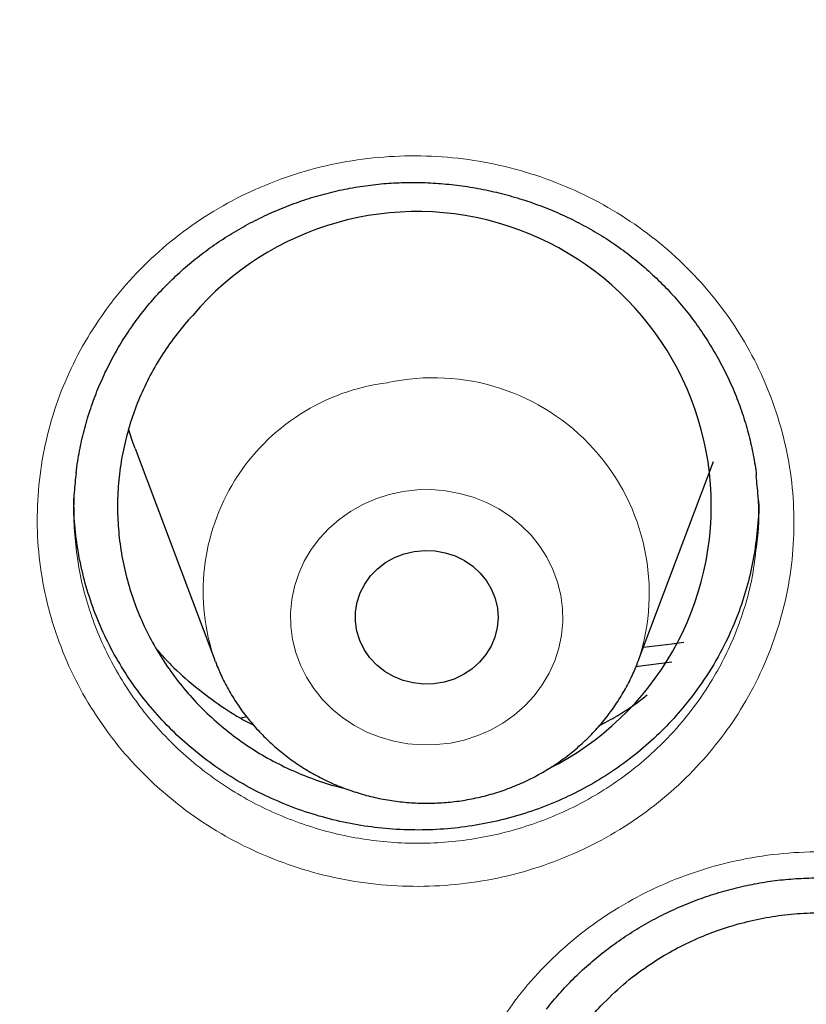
# Model space of a CAD drawing. Header units: millimetres. Extents: x 8 to 791, y 12 to 1717.
# Tile 293 of 341: x 385.11 to 389.52, y 1583.8 to 1589.33. Entities that reach past the tile are written whole.
import ezdxf

# ---------------------------------------------------------------- set-up
doc = ezdxf.new("R2010")
doc.units = ezdxf.units.MM

msp = doc.modelspace()

# ---------------------------------------------------------------- linework, layer by layer
at = {"color": 7, "linetype": 'Continuous', "lineweight": 30}
for p, q in [((385.7545, 1586.9203), (386.2016, 1585.7321)), ((388.5777, 1585.7321), (388.9975, 1586.848)), ((386.2041, 1585.7254), (386.2016, 1585.7321)), ((388.7645, 1585.7217), (388.5604, 1585.6957)), ((386.3492, 1585.4088), (386.3811, 1585.4159))]:
    msp.add_line(p, q, dxfattribs=at)
at = {"color": 7, "linetype": 'Continuous', "lineweight": 30, "flags": 128}
for points in [[(385.7545, 1586.9203), (385.7387, 1586.9644), (385.7179, 1587.0298)], [(387.3202, 1586.3432), (387.3783, 1586.3487), (387.4366, 1586.3463), (387.494, 1586.3359), (387.5491, 1586.3178), (387.6008, 1586.2923), (387.648, 1586.2601), (387.6897, 1586.2218), (387.725, 1586.1781), (387.7532, 1586.1301), (387.7736, 1586.0788), (387.7858, 1586.0252), (387.7896, 1585.9706), (387.7849, 1585.9159), (387.7717, 1585.8626), (387.7504, 1585.8116), (387.7214, 1585.764), (387.6854, 1585.7209), (387.643, 1585.6832), (387.5952, 1585.6517), (387.5431, 1585.627), (387.4877, 1585.6098), (387.4302, 1585.6003), (387.3718, 1585.5987), (387.3138, 1585.6051), (387.2574, 1585.6194), (387.2039, 1585.6413), (387.1543, 1585.6702), (387.1097, 1585.7056), (387.0711, 1585.7467), (387.0392, 1585.7926), (387.0149, 1585.8424), (386.9985, 1585.895), (386.9905, 1585.9492), (386.991, 1586.004), (386.9999, 1586.0582), (387.0172, 1586.1105), (387.0424, 1586.1599), (387.075, 1586.2054), (387.1144, 1586.2459), (387.1595, 1586.2806), (387.2096, 1586.3087), (387.2636, 1586.3298), (387.3202, 1586.3432)], [(388.6053, 1585.8054), (388.7632, 1585.8254), (388.8311, 1585.8337)]]:
    msp.add_lwpolyline(points, dxfattribs=at)
at = {"color": 8, "linetype": 'Continuous', "lineweight": 0, "flags": 128}
msp.add_lwpolyline([(387.257, 1586.6792), (387.3364, 1586.6883), (387.4163, 1586.6896), (387.4959, 1586.6831), (387.5744, 1586.6688), (387.6508, 1586.6468), (387.7244, 1586.6175), (387.7943, 1586.5812), (387.8598, 1586.5382), (387.9201, 1586.489), (387.9746, 1586.4341), (388.0227, 1586.3742), (388.0639, 1586.31), (388.0977, 1586.242), (388.1237, 1586.1711), (388.1417, 1586.098), (388.1514, 1586.0236), (388.1528, 1585.9486), (388.1459, 1585.8739), (388.1306, 1585.8003), (388.1072, 1585.7286), (388.076, 1585.6595), (388.0372, 1585.5939), (387.9914, 1585.5325), (387.939, 1585.4759), (387.8805, 1585.4248), (387.8167, 1585.3796), (387.7481, 1585.341), (387.6757, 1585.3093), (387.6001, 1585.2849), (387.5222, 1585.268), (387.4429, 1585.2589), (387.363, 1585.2576), (387.2834, 1585.2641), (387.2049, 1585.2784), (387.1285, 1585.3004), (387.0549, 1585.3297), (386.985, 1585.366), (386.9195, 1585.409), (386.8592, 1585.4582), (386.8047, 1585.5131), (386.7565, 1585.573), (386.7154, 1585.6372), (386.6816, 1585.7052), (386.6556, 1585.7761), (386.6376, 1585.8492), (386.6279, 1585.9236), (386.6265, 1585.9986), (386.6334, 1586.0733), (386.6487, 1586.1469), (386.672, 1586.2186), (386.7033, 1586.2877), (386.742, 1586.3533), (386.7879, 1586.4147), (386.8403, 1586.4713), (386.8988, 1586.5224), (386.9626, 1586.5676), (387.0311, 1586.6062), (387.1036, 1586.6379), (387.1791, 1586.6623), (387.257, 1586.6792)], dxfattribs=at)
at = {"color": 7, "linetype": 'Continuous', "lineweight": 30}
msp.add_arc((387.3355, 1586.5998), 1.6498, 296.4757, 139.6806, dxfattribs=at)
at = {"color": 8, "linetype": 'Continuous', "lineweight": 0}
for centre, radius, start, end in [((387.4281, 1586.108), 1.2094, 341.7445, 102.2807), ((387.3164, 1586.1187), 1.18, 97.0871, 199.1226)]:
    msp.add_arc(centre, radius, start, end, dxfattribs=at)
at = {"color": 7, "linetype": 'Continuous', "lineweight": 30}
for points, knots in [([(424.2802, 1579.295), (424.2671, 1579.3414), (424.2386, 1579.442), (424.1932, 1579.5963), (424.1436, 1579.7628), (424.0898, 1579.9409), (424.0307, 1580.1343), (423.9654, 1580.3433), (423.8938, 1580.5663), (423.8109, 1580.8176), (423.7153, 1581.0986), (423.6053, 1581.4108), (423.4851, 1581.7403), (423.3448, 1582.1109), (423.1816, 1582.5245), (422.9924, 1582.9825), (422.7841, 1583.4634), (422.5555, 1583.9663), (422.3053, 1584.4906), (422.0638, 1584.9722), (421.8361, 1585.4077), (421.6277, 1585.7931), (421.4121, 1586.1783), (421.1956, 1586.5525), (420.9859, 1586.9037), (420.7854, 1587.2302), (420.5948, 1587.5324), (420.4135, 1587.8129), (420.2412, 1588.0737), (420.0786, 1588.3147), (419.9265, 1588.5359), (419.7865, 1588.7359), (419.6592, 1588.915), (419.5451, 1589.0734), (419.4445, 1589.2114), (419.3611, 1589.3245), (419.2939, 1589.4149), (419.2417, 1589.4846), (419.1993, 1589.541), (419.161, 1589.5918), (419.1199, 1589.6459), (419.0704, 1589.7111), (419.0114, 1589.7881), (418.936, 1589.8857), (418.8425, 1590.006), (418.7286, 1590.1507), (418.5994, 1590.3129), (418.4547, 1590.4918), (418.1925, 1590.8113), (417.8167, 1591.2549), (417.3287, 1591.8042), (416.8441, 1592.3256), (416.3642, 1592.8198), (415.8905, 1593.2877), (415.5024, 1593.6556), (415.1977, 1593.9362), (414.969, 1594.1429), (414.7256, 1594.3586), (414.4644, 1594.5853), (414.1817, 1594.8254), (413.8766, 1595.0784), (413.5481, 1595.3439), (413.1987, 1595.6188), (412.8279, 1595.9024), (412.4352, 1596.1939), (412.02, 1596.4926), (411.5664, 1596.8083), (411.0718, 1597.1401), (410.5336, 1597.4869), (409.9657, 1597.8376), (409.3672, 1598.1907), (408.801, 1598.5092), (408.2729, 1598.7936), (407.7887, 1599.0446), (407.2931, 1599.2914), (406.7962, 1599.5289), (406.3109, 1599.7514), (405.8422, 1599.9578), (405.3905, 1600.1488), (404.9532, 1600.3266), (404.5056, 1600.5015), (404.0501, 1600.6721), (403.5892, 1600.8371), (403.1508, 1600.9873), (402.7356, 1601.1235), (402.344, 1601.2468), (401.9986, 1601.3512), (401.697, 1601.4392), (401.4365, 1601.513), (401.1934, 1601.5798), (400.9721, 1601.6391), (400.7769, 1601.6901), (400.6193, 1601.7303), (400.496, 1601.7613), (400.4018, 1601.7847), (400.3183, 1601.8051), (400.2393, 1601.8243), (400.1586, 1601.8437), (400.0532, 1601.8688), (399.9129, 1601.9017), (399.7292, 1601.9438), (399.515, 1601.9916), (399.2701, 1602.0446), (398.9944, 1602.102), (398.6877, 1602.1633), (398.3498, 1602.2275), (397.9807, 1602.2938), (397.5802, 1602.3612), (397.1481, 1602.4286), (396.6843, 1602.495), (396.1887, 1602.5591), (395.6612, 1602.6195), (395.0828, 1602.6768), (394.4651, 1602.7274), (393.8229, 1602.7682), (393.1905, 1602.7968), (392.5713, 1602.814), (391.8976, 1602.8208), (391.1734, 1602.8138), (390.4028, 1602.7892), (389.658, 1602.7494), (388.9392, 1602.696), (388.2466, 1602.6307), (387.6492, 1602.5628), (387.1421, 1602.4972), (386.7203, 1602.4373), (386.3105, 1602.3743), (385.9126, 1602.3084), (385.5268, 1602.24), (385.1538, 1602.1697), (384.8244, 1602.1041), (384.5438, 1602.0456), (384.3159, 1601.9964), (384.1152, 1601.9518), (383.9415, 1601.9122), (383.8025, 1601.8798), (383.6949, 1601.8544), (383.6149, 1601.8352), (383.5515, 1601.8199), (383.4997, 1601.8073), (383.4437, 1601.7936), (383.3697, 1601.7754), (383.2716, 1601.7509), (383.1546, 1601.7214), (383.0216, 1601.6873), (382.8731, 1601.6485), (382.7089, 1601.6049), (382.5294, 1601.5562), (382.319, 1601.4979), (382.0757, 1601.4287), (381.7972, 1601.3471), (381.4967, 1601.2563), (381.1744, 1601.1556), (380.8307, 1601.0443), (380.4427, 1600.9141), (380.0183, 1600.7659), (379.5681, 1600.6014), (379.1246, 1600.4325), (378.5802, 1600.2164), (377.9426, 1599.9494), (377.2201, 1599.6268), (376.5269, 1599.2982), (375.8581, 1598.963), (375.2139, 1598.6224), (374.5941, 1598.2779), (374.0029, 1597.9333), (373.4339, 1597.5864), (372.8735, 1597.2296), (372.3091, 1596.8545), (371.7345, 1596.4554), (371.1509, 1596.0315), (370.5597, 1595.5818), (369.9616, 1595.1051), (369.3581, 1594.6004), (368.8428, 1594.1476), (368.4144, 1593.756), (368.0721, 1593.4339), (367.7297, 1593.102), (367.3917, 1592.7645), (367.0658, 1592.4293), (366.7593, 1592.1049), (366.475, 1591.7956), (366.2121, 1591.5023), (365.9698, 1591.2255), (365.7476, 1590.9658), (365.5447, 1590.7238), (365.3607, 1590.4999), (365.1948, 1590.2946), (365.063, 1590.1287), (364.961, 1589.9988), (364.8859, 1589.9024), (364.8211, 1589.8186), (364.7691, 1589.7509), (364.7324, 1589.7029), (364.7044, 1589.6661), (364.6775, 1589.6308), (364.6436, 1589.586), (364.6016, 1589.5303), (364.5449, 1589.4548), (364.4718, 1589.3568), (364.3807, 1589.2334), (364.2763, 1589.0906), (364.1592, 1588.9282), (364.0298, 1588.7464), (363.8915, 1588.5488), (363.7068, 1588.2806), (363.4799, 1587.9428), (363.2131, 1587.532), (362.9142, 1587.0554), (362.5853, 1586.508), (362.2296, 1585.8842), (361.8775, 1585.2314), (361.5492, 1584.5852), (361.2444, 1583.9486), (360.9626, 1583.3248), (360.7297, 1582.7758), (360.5445, 1582.3159), (360.4061, 1581.9592), (360.2797, 1581.6211), (360.1638, 1581.3003), (360.058, 1580.997), (359.9617, 1580.7119), (359.875, 1580.4471), (359.7974, 1580.2028), (359.7286, 1579.9802), (359.6682, 1579.7794), (359.6155, 1579.6), (359.5697, 1579.4411), (359.5418, 1579.3413), (359.5288, 1579.295)], [0, 0, 0, 0, 0.001645, 0.00357, 0.005513, 0.007703, 0.010147, 0.012793, 0.015609, 0.018595, 0.022334, 0.026309, 0.03052, 0.034968, 0.040572, 0.046512, 0.052786, 0.059396, 0.06634, 0.07362, 0.0787, 0.083932, 0.089296, 0.09448, 0.099374, 0.103899, 0.108146, 0.112112, 0.1158, 0.119275, 0.122459, 0.125353, 0.127955, 0.130268, 0.132289, 0.13402, 0.135258, 0.136288, 0.137109, 0.137763, 0.138546, 0.139518, 0.140666, 0.141986, 0.143889, 0.146065, 0.148512, 0.151231, 0.154211, 0.163137, 0.171781, 0.180143, 0.188225, 0.196025, 0.203544, 0.206992, 0.210552, 0.21435, 0.218387, 0.222662, 0.227329, 0.232251, 0.237427, 0.242858, 0.248543, 0.254483, 0.260678, 0.267785, 0.275201, 0.282924, 0.290955, 0.299294, 0.305424, 0.311711, 0.318154, 0.324551, 0.330725, 0.336572, 0.342204, 0.347621, 0.352825, 0.358739, 0.364349, 0.369654, 0.374656, 0.379353, 0.383747, 0.387036, 0.390131, 0.393033, 0.39568, 0.397985, 0.399948, 0.401251, 0.402342, 0.403272, 0.404197, 0.405129, 0.406114, 0.407911, 0.410063, 0.412568, 0.415428, 0.418642, 0.42221, 0.426133, 0.430409, 0.43504, 0.440025, 0.445363, 0.451056, 0.457104, 0.463505, 0.470912, 0.478273, 0.485478, 0.492527, 0.499421, 0.508479, 0.517252, 0.525742, 0.533947, 0.541868, 0.549506, 0.554489, 0.559344, 0.56407, 0.568667, 0.573135, 0.577474, 0.581654, 0.584628, 0.587289, 0.589636, 0.59167, 0.59339, 0.594522, 0.59546, 0.596205, 0.596757, 0.597288, 0.598181, 0.599368, 0.60075, 0.602318, 0.604072, 0.606012, 0.608138, 0.610451, 0.613496, 0.616814, 0.620405, 0.624267, 0.628403, 0.63281, 0.638325, 0.64385, 0.649292, 0.654651, 0.664011, 0.673105, 0.681933, 0.690495, 0.698956, 0.707141, 0.715048, 0.722677, 0.730266, 0.738121, 0.746244, 0.754616, 0.763255, 0.772161, 0.781333, 0.790773, 0.796188, 0.801688, 0.807271, 0.812938, 0.818482, 0.823722, 0.828658, 0.833291, 0.83762, 0.841645, 0.845366, 0.848784, 0.851898, 0.854707, 0.856287, 0.857751, 0.859036, 0.860044, 0.860775, 0.86118, 0.861685, 0.862349, 0.863174, 0.864159, 0.865698, 0.867514, 0.869607, 0.871977, 0.874624, 0.877537, 0.880552, 0.886206, 0.892022, 0.898, 0.906262, 0.914816, 0.923661, 0.932797, 0.940779, 0.948971, 0.95737, 0.962214, 0.966794, 0.971112, 0.975167, 0.979025, 0.982611, 0.985925, 0.988967, 0.991738, 0.994194, 0.99639, 0.998325, 1, 1, 1, 1]), ([(359.3262, 1565.5288), (359.3303, 1565.5683), (359.3503, 1565.761), (359.3936, 1566.1062), (359.4564, 1566.5643), (359.527, 1567.0214), (359.6048, 1567.4774), (359.69, 1567.9323), (359.7824, 1568.386), (359.8821, 1568.8383), (359.9891, 1569.2891), (360.1032, 1569.7384), (360.2246, 1570.1861), (360.3531, 1570.6319), (360.4887, 1571.0759), (360.6315, 1571.5179), (360.7813, 1571.9579), (360.9382, 1572.3957), (361.102, 1572.8313), (361.2728, 1573.2644), (361.4506, 1573.6952), (361.6352, 1574.1233), (361.8267, 1574.5489), (362.025, 1574.9716), (362.23, 1575.3915), (362.4418, 1575.8085), (362.6602, 1576.2225), (362.8852, 1576.6333), (363.1168, 1577.0409), (363.3548, 1577.4452), (363.5994, 1577.8461), (363.8503, 1578.2434), (364.1076, 1578.6373), (364.3712, 1579.0274), (364.6409, 1579.4138), (364.9169, 1579.7963), (365.199, 1580.1749), (365.487, 1580.5494), (365.7811, 1580.9199), (366.0811, 1581.2862), (366.3869, 1581.6481), (366.6984, 1582.0058), (367.0157, 1582.359), (367.3386, 1582.7077), (367.6671, 1583.0518), (368.001, 1583.3912), (368.3403, 1583.7259), (368.685, 1584.0558), (369.0349, 1584.3807), (369.39, 1584.7007), (369.7501, 1585.0157), (370.1153, 1585.3255), (370.4854, 1585.6302), (370.8604, 1585.9296), (371.24, 1586.2236), (371.6244, 1586.5123), (372.0134, 1586.7955), (372.4068, 1587.0733), (372.8047, 1587.3454), (373.2068, 1587.6119), (373.6132, 1587.8727), (374.0238, 1588.1277), (374.4384, 1588.3769), (374.8569, 1588.6203), (375.2793, 1588.8577), (375.7054, 1589.0891), (376.1352, 1589.3145), (376.5686, 1589.5338), (377.0054, 1589.747), (377.4456, 1589.954), (377.889, 1590.1548), (378.3357, 1590.3492), (378.7854, 1590.5374), (379.238, 1590.7192), (379.6936, 1590.8946), (380.1518, 1591.0636), (380.6128, 1591.226), (381.0763, 1591.382), (381.5422, 1591.5314), (382.0105, 1591.6742), (382.481, 1591.8104), (382.9537, 1591.94), (383.4284, 1592.0628), (383.9049, 1592.179), (384.3833, 1592.2884), (384.8634, 1592.3911), (385.3451, 1592.487), (385.8283, 1592.5761), (386.3128, 1592.6583), (386.7987, 1592.7338), (387.2856, 1592.8023), (387.7736, 1592.864), (388.2626, 1592.9188), (388.7523, 1592.9667), (389.2428, 1593.0077), (389.7339, 1593.0418), (390.2255, 1593.0689), (390.7174, 1593.0891), (391.2096, 1593.1024), (391.702, 1593.1087), (392.1944, 1593.1081), (392.6868, 1593.1006), (393.1789, 1593.0861), (393.6708, 1593.0646), (394.1623, 1593.0362), (394.6533, 1593.0009), (395.1437, 1592.9587), (395.6333, 1592.9096), (396.1221, 1592.8536), (396.6099, 1592.7907), (397.0967, 1592.7209), (397.5822, 1592.6442), (398.0665, 1592.5608), (398.5495, 1592.4705), (399.0309, 1592.3734), (399.5107, 1592.2695), (399.9888, 1592.1589), (400.465, 1592.0415), (400.9393, 1591.9175), (401.4116, 1591.7867), (401.8817, 1591.6494), (402.3496, 1591.5054), (402.8151, 1591.3548), (403.2782, 1591.1977), (403.7386, 1591.0341), (404.1964, 1590.864), (404.6514, 1590.6874), (405.1036, 1590.5045), (405.5527, 1590.3152), (405.9988, 1590.1196), (406.4417, 1589.9178), (406.8813, 1589.7097), (407.3175, 1589.4954), (407.7502, 1589.275), (408.1794, 1589.0486), (408.6048, 1588.8161), (409.0265, 1588.5776), (409.4443, 1588.3332), (409.8582, 1588.083), (410.268, 1587.8269), (410.6737, 1587.5651), (411.0751, 1587.2976), (411.4721, 1587.0245), (411.8648, 1586.7458), (412.2529, 1586.4616), (412.6365, 1586.172), (413.0153, 1585.877), (413.3894, 1585.5766), (413.7586, 1585.2711), (414.1229, 1584.9604), (414.4822, 1584.6445), (414.8363, 1584.3236), (415.1853, 1583.9978), (415.529, 1583.6671), (415.8674, 1583.3316), (416.2003, 1582.9913), (416.5278, 1582.6464), (416.8497, 1582.2969), (417.166, 1581.943), (417.4765, 1581.5846), (417.7813, 1581.2218), (418.0802, 1580.8548), (418.3732, 1580.4836), (418.6602, 1580.1084), (418.9412, 1579.7291), (419.2161, 1579.3459), (419.4848, 1578.9589), (419.7472, 1578.5681), (420.0034, 1578.1737), (420.2532, 1577.7757), (420.4966, 1577.3742), (420.7335, 1576.9693), (420.9639, 1576.5611), (421.1878, 1576.1498), (421.405, 1575.7353), (421.6156, 1575.3178), (421.8194, 1574.8974), (422.0165, 1574.4741), (422.2068, 1574.0482), (422.3902, 1573.6196), (422.5667, 1573.1884), (422.7363, 1572.7548), (422.8989, 1572.3189), (423.0545, 1571.8807), (423.2031, 1571.4403), (423.3446, 1570.998), (423.479, 1570.5536), (423.6063, 1570.1075), (423.7263, 1569.6596), (423.8392, 1569.21), (423.9449, 1568.7589), (424.0433, 1568.3064), (424.1345, 1567.8525), (424.2183, 1567.3974), (424.295, 1566.9411), (424.3639, 1566.4838), (424.4166, 1566.1007), (424.4435, 1565.8698), (424.4526, 1565.7918)], [0, 0, 0, 0, 0.001323, 0.006459, 0.011595, 0.016731, 0.021867, 0.027003, 0.032139, 0.037275, 0.042411, 0.047547, 0.052683, 0.057819, 0.062955, 0.068091, 0.073226, 0.078362, 0.083498, 0.088634, 0.093769, 0.098905, 0.10404, 0.109176, 0.114311, 0.119447, 0.124582, 0.129717, 0.134853, 0.139988, 0.145123, 0.150258, 0.155393, 0.160528, 0.165663, 0.170798, 0.175933, 0.181068, 0.186203, 0.191337, 0.196472, 0.201607, 0.206741, 0.211876, 0.217011, 0.222145, 0.227279, 0.232414, 0.237548, 0.242682, 0.247817, 0.252951, 0.258085, 0.263219, 0.268353, 0.273487, 0.278621, 0.283755, 0.288889, 0.294023, 0.299157, 0.304291, 0.309425, 0.314559, 0.319692, 0.324826, 0.32996, 0.335093, 0.340227, 0.345361, 0.350494, 0.355628, 0.360761, 0.365895, 0.371028, 0.376162, 0.381295, 0.386429, 0.391562, 0.396695, 0.401829, 0.406962, 0.412095, 0.417229, 0.422362, 0.427495, 0.432628, 0.437762, 0.442895, 0.448028, 0.453161, 0.458295, 0.463428, 0.468561, 0.473694, 0.478827, 0.483961, 0.489094, 0.494227, 0.49936, 0.504493, 0.509627, 0.51476, 0.519893, 0.525026, 0.530159, 0.535292, 0.540426, 0.545559, 0.550692, 0.555825, 0.560958, 0.566092, 0.571225, 0.576358, 0.581491, 0.586625, 0.591758, 0.596891, 0.602024, 0.607158, 0.612291, 0.617424, 0.622558, 0.627691, 0.632824, 0.637958, 0.643091, 0.648225, 0.653358, 0.658492, 0.663625, 0.668759, 0.673892, 0.679026, 0.684159, 0.689293, 0.694427, 0.69956, 0.704694, 0.709828, 0.714962, 0.720096, 0.725229, 0.730363, 0.735497, 0.740631, 0.745765, 0.750899, 0.756033, 0.761167, 0.766302, 0.771436, 0.77657, 0.781704, 0.786839, 0.791973, 0.797108, 0.802242, 0.807377, 0.812511, 0.817646, 0.82278, 0.827915, 0.83305, 0.838185, 0.84332, 0.848454, 0.853589, 0.858724, 0.863859, 0.868994, 0.87413, 0.879265, 0.8844, 0.889535, 0.894671, 0.899806, 0.904941, 0.910077, 0.915212, 0.920348, 0.925483, 0.930619, 0.935755, 0.94089, 0.946026, 0.951162, 0.956298, 0.961434, 0.966569, 0.971705, 0.976841, 0.981977, 0.987113, 0.992249, 0.997385, 1, 1, 1, 1]), ([(385.791, 1587.6778), (385.8028, 1587.6926), (385.8381, 1587.7371), (385.9014, 1587.8083), (385.9828, 1587.8895), (386.0698, 1587.9662), (386.1622, 1588.038), (386.2594, 1588.1045), (386.3611, 1588.1653), (386.4666, 1588.2201), (386.5755, 1588.2686), (386.6869, 1588.3104), (386.8005, 1588.3453), (386.9154, 1588.3732), (387.0312, 1588.3939), (387.1474, 1588.4073), (387.264, 1588.4136), (387.3814, 1588.4129), (387.4997, 1588.4053), (387.6182, 1588.3905), (387.7365, 1588.3688), (387.8536, 1588.34), (387.9688, 1588.3045), (388.0813, 1588.2623), (388.1905, 1588.2138), (388.2955, 1588.1593), (388.3958, 1588.0992), (388.4912, 1588.0336), (388.5819, 1587.9625), (388.6682, 1587.8858), (388.7501, 1587.8035), (388.8272, 1587.7159), (388.899, 1587.6233), (388.965, 1587.5264), (389.025, 1587.4256), (389.0784, 1587.3214), (389.1251, 1587.2145), (389.1645, 1587.1054), (389.1969, 1586.9948), (389.221, 1586.883), (389.2345, 1586.8061), (389.2379, 1586.7665), (389.2381, 1586.7645)], [0, 0, 0, 0, 0.012746, 0.038268, 0.063908, 0.08972, 0.115682, 0.141765, 0.167931, 0.194137, 0.220325, 0.246443, 0.272446, 0.298297, 0.323966, 0.34942, 0.374742, 0.400265, 0.426063, 0.452089, 0.478288, 0.504593, 0.530932, 0.557214, 0.583366, 0.609326, 0.635045, 0.660491, 0.685813, 0.711377, 0.737168, 0.76316, 0.789312, 0.815582, 0.841919, 0.868273, 0.89458, 0.9208, 0.946897, 0.972847, 0.998639, 1, 1, 1, 1]), ([(385.4246, 1586.7812), (385.4272, 1586.8042), (385.4343, 1586.8655), (385.4541, 1586.9641), (385.4829, 1587.0766), (385.5192, 1587.1871), (385.5624, 1587.2952), (385.6122, 1587.4001), (385.6687, 1587.5012), (385.7281, 1587.594), (385.7711, 1587.6513), (385.791, 1587.6778)], [0, 0, 0, 0, 0.071166, 0.189764, 0.308674, 0.427655, 0.546421, 0.66477, 0.782537, 0.899593, 1, 1, 1, 1]), ([(386.0776, 1587.6673), (386.0475, 1587.6328), (385.9871, 1587.5638), (385.9081, 1587.4511), (385.8379, 1587.3317), (385.7787, 1587.2069), (385.7308, 1587.078), (385.6944, 1586.9464), (385.6693, 1586.811), (385.6564, 1586.6744), (385.6554, 1586.5373), (385.6662, 1586.4014), (385.689, 1586.2653), (385.7238, 1586.1317), (385.7699, 1586.0019), (385.8267, 1585.8769), (385.8949, 1585.7556), (385.9735, 1585.6404), (386.0615, 1585.5325), (386.1579, 1585.4324), (386.2638, 1585.3397), (386.3773, 1585.256), (386.4973, 1585.1821), (386.6224, 1585.1182), (386.7542, 1585.0651), (386.856, 1585.0308), (386.9147, 1585.0179), (386.9263, 1585.0153)], [0, 0, 0, 0, 0.040827, 0.081654, 0.122924, 0.16489, 0.205577, 0.246695, 0.287813, 0.329777, 0.37047, 0.411448, 0.452755, 0.494739, 0.535548, 0.576357, 0.617749, 0.659744, 0.700548, 0.741352, 0.782739, 0.82473, 0.865419, 0.906393, 0.947668, 0.98964, 1, 1, 1, 1]), ([(385.424, 1586.7833), (385.4199, 1586.7468), (385.4098, 1586.6573), (385.4089, 1586.5152), (385.4186, 1586.4105), (385.4235, 1586.3589)], [0, 0, 0, 0, 0.259537, 0.634739, 1, 1, 1, 1]), ([(389.2356, 1586.3501), (389.239, 1586.3726), (389.2546, 1586.4729), (389.2537, 1586.6132), (389.2409, 1586.7289), (389.2368, 1586.7664)], [0, 0, 0, 0, 0.1634675, 0.7289296, 1, 1, 1, 1]), ([(388.8743, 1585.525), (388.8417, 1585.4847), (388.7763, 1585.4037), (388.6643, 1585.292), (388.5423, 1585.1879), (388.4114, 1585.0944), (388.2735, 1585.0124), (388.1295, 1584.9424), (387.9784, 1584.8838), (387.8231, 1584.8378), (387.6648, 1584.8046), (387.5052, 1584.7848), (387.3428, 1584.7778), (387.1807, 1584.7841), (387.0202, 1584.8035), (386.863, 1584.8356), (386.7074, 1584.8808), (386.5565, 1584.9383), (386.4113, 1585.0079), (386.2732, 1585.0884), (386.1412, 1585.1809), (386.0181, 1585.2835), (385.9045, 1585.3955), (385.8017, 1585.5155), (385.7086, 1585.6447), (385.6273, 1585.7807), (385.5584, 1585.9226), (385.5022, 1586.0687), (385.4584, 1586.2204), (385.4285, 1586.3747), (385.4123, 1586.5159), (385.412, 1586.6046), (385.4119, 1586.6418)], [0, 0, 0, 0, 0.033113, 0.066458, 0.100525, 0.13484, 0.168123, 0.201646, 0.235439, 0.269787, 0.302984, 0.336417, 0.37009, 0.404335, 0.437458, 0.470814, 0.504406, 0.538565, 0.571784, 0.605237, 0.638929, 0.673192, 0.706417, 0.739876, 0.773573, 0.80784, 0.841104, 0.874602, 0.908369, 0.942687, 0.975921, 1, 1, 1, 1]), ([(389.2503, 1586.626), (389.2504, 1586.6246), (389.2539, 1586.57), (389.244, 1586.4638), (389.2249, 1586.3087), (389.1902, 1586.1567), (389.1427, 1586.0065), (389.0765, 1585.849), (388.9899, 1585.6856), (388.9129, 1585.5787), (388.8743, 1585.525)], [0, 0, 0, 0, 0.003779, 0.138847, 0.269647, 0.401357, 0.534004, 0.668907, 0.833536, 1, 1, 1, 1]), ([(385.8779, 1585.7899), (385.9046, 1585.7606), (385.9691, 1585.6901), (386.0838, 1585.5885), (386.2184, 1585.487), (386.3313, 1585.4131), (386.4004, 1585.3778), (386.42, 1585.3677)], [0, 0, 0, 0, 0.1728542, 0.4167228, 0.6645861, 0.9047517, 1, 1, 1, 1]), ([(386.2047, 1585.7252), (386.2145, 1585.7004), (386.236, 1585.6466), (386.2771, 1585.5673), (386.3262, 1585.4871), (386.3816, 1585.4109), (386.443, 1585.3389), (386.5099, 1585.2716), (386.5819, 1585.2094), (386.6588, 1585.1527), (386.74, 1585.1017), (386.8251, 1585.0569), (386.9136, 1585.0185), (387.0049, 1584.9866), (387.0986, 1584.9616), (387.1941, 1584.9436), (387.2908, 1584.9327), (387.3881, 1584.929), (387.4855, 1584.9325), (387.5824, 1584.9432), (387.6782, 1584.9611), (387.7723, 1584.986), (387.8642, 1585.0179), (387.9533, 1585.0564), (388.039, 1585.1015), (388.1208, 1585.1529), (388.1983, 1585.2101), (388.2709, 1585.2729), (388.3383, 1585.3409), (388.3999, 1585.4137), (388.4556, 1585.4908), (388.5047, 1585.5718), (388.5455, 1585.6512), (388.5665, 1585.7048), (388.576, 1585.7291)], [0, 0, 0, 0, 0.02666, 0.057798, 0.088973, 0.120193, 0.151462, 0.182785, 0.214163, 0.245598, 0.277087, 0.308631, 0.340225, 0.371866, 0.403549, 0.43527, 0.467022, 0.498801, 0.530599, 0.56241, 0.594226, 0.62604, 0.657844, 0.689633, 0.721397, 0.753131, 0.784827, 0.816478, 0.84808, 0.879626, 0.911115, 0.942544, 0.973913, 1, 1, 1, 1]), ([(388.3571, 1585.3651), (388.3907, 1585.3832), (388.4742, 1585.4284), (388.5638, 1585.487), (388.6168, 1585.5301), (388.626, 1585.5376)], [0, 0, 0, 0, 0.357399, 0.888551, 1, 1, 1, 1]), ([(388.0613, 1583.7749), (388.0731, 1583.7897), (388.1083, 1583.8342), (388.1715, 1583.9052), (388.2528, 1583.9863), (388.3397, 1584.0628), (388.432, 1584.1345), (388.5291, 1584.201), (388.6307, 1584.2619), (388.7361, 1584.3168), (388.8448, 1584.3653), (388.9563, 1584.4073), (389.0697, 1584.4423), (389.1846, 1584.4704), (389.3003, 1584.4914), (389.4165, 1584.5051), (389.533, 1584.5117), (389.6504, 1584.5113), (389.7686, 1584.504), (389.8871, 1584.4897), (390.0053, 1584.4684), (390.1224, 1584.4401), (390.2375, 1584.405), (390.35, 1584.3634), (390.4591, 1584.3154), (390.5641, 1584.2615), (390.6644, 1584.2019), (390.7597, 1584.1369), (390.8503, 1584.0664), (390.9366, 1583.9903), (391.0185, 1583.9086), (391.0955, 1583.8216), (391.1673, 1583.7298), (391.2334, 1583.6335), (391.2933, 1583.5333), (391.3467, 1583.4298), (391.3933, 1583.3235), (391.4328, 1583.2151), (391.4651, 1583.1051), (391.4892, 1582.994), (391.5027, 1582.9175), (391.5061, 1582.878), (391.5063, 1582.8759)], [0, 0, 0, 0, 0.01275, 0.038273, 0.063914, 0.089725, 0.115687, 0.141769, 0.167934, 0.194139, 0.220327, 0.246445, 0.272449, 0.2983, 0.32397, 0.349424, 0.374744, 0.400266, 0.426063, 0.452089, 0.478285, 0.504587, 0.530924, 0.557201, 0.583346, 0.6093, 0.635012, 0.66045, 0.685772, 0.71133, 0.737119, 0.763108, 0.78926, 0.815529, 0.841866, 0.868219, 0.894526, 0.920744, 0.946839, 0.972787, 0.998575, 1, 1, 1, 1]), ([(388.3662, 1583.7937), (388.3356, 1583.7601), (388.2745, 1583.6927), (388.1936, 1583.582), (388.1212, 1583.4642), (388.0598, 1583.3408), (388.0096, 1583.2134), (387.971, 1583.0832), (387.9436, 1582.9491), (387.9282, 1582.8135), (387.9248, 1582.6774), (387.9331, 1582.5422), (387.9535, 1582.4067), (387.9909, 1582.2518), (388.053, 1582.0798), (388.137, 1581.9165), (388.2259, 1581.7818), (388.3117, 1581.6733), (388.4061, 1581.5725), (388.51, 1581.4788), (388.6217, 1581.394), (388.74, 1581.3188), (388.8637, 1581.2537), (388.994, 1581.1983), (389.1284, 1581.1538), (389.266, 1581.1204), (389.405, 1581.0984), (389.5468, 1581.0875), (389.6886, 1581.0883), (389.8298, 1581.1005), (389.9684, 1581.1239), (390.1058, 1581.1588), (390.2392, 1581.2046), (390.3681, 1581.261), (390.4907, 1581.3272), (390.6083, 1581.4038), (390.7183, 1581.4895), (390.8204, 1581.5838), (390.9132, 1581.6854), (390.9978, 1581.7951), (391.072, 1581.9111), (391.1358, 1582.0326), (391.1885, 1582.1581), (391.2304, 1582.2887), (391.2605, 1582.4219), (391.2788, 1582.557), (391.2853, 1582.6923), (391.2798, 1582.8291), (391.2595, 1582.9866), (391.2166, 1583.1639), (391.1509, 1583.3347), (391.0772, 1583.4777), (391.0037, 1583.5942), (390.9208, 1583.7039), (390.8277, 1583.8076), (390.7259, 1583.9032), (390.6164, 1583.9899), (390.5004, 1584.0671), (390.3769, 1584.1354), (390.2481, 1584.1933), (390.1149, 1584.2403), (389.979, 1584.2763), (389.8391, 1584.3015), (389.6979, 1584.315), (389.5562, 1584.3171), (389.4157, 1584.3078), (389.2752, 1584.2871), (389.1375, 1584.255), (389.0031, 1584.2119), (388.8739, 1584.1584), (388.7485, 1584.0942), (388.6199, 1584.0137), (388.4894, 1583.9154), (388.4074, 1583.8344), (388.3662, 1583.7937)], [0, 0, 0, 0, 0.013235, 0.02647, 0.040039, 0.053708, 0.06696, 0.080354, 0.093747, 0.107416, 0.120669, 0.134015, 0.147469, 0.161142, 0.181006, 0.201187, 0.214863, 0.228151, 0.241439, 0.254917, 0.268591, 0.281843, 0.295188, 0.308628, 0.322297, 0.335542, 0.348928, 0.362314, 0.375976, 0.389217, 0.402598, 0.415979, 0.429636, 0.442876, 0.456257, 0.469637, 0.483293, 0.496537, 0.50992, 0.523304, 0.536963, 0.550213, 0.563603, 0.576993, 0.590658, 0.60391, 0.617308, 0.630707, 0.644379, 0.664242, 0.684423, 0.698099, 0.711388, 0.724676, 0.738155, 0.751831, 0.765084, 0.77843, 0.791874, 0.805544, 0.818792, 0.83218, 0.845567, 0.859232, 0.872474, 0.885856, 0.899238, 0.912896, 0.926136, 0.939516, 0.952896, 0.966552, 0.983184, 1, 1, 1, 1])]:
    msp.add_open_spline(points, degree=3, knots=knots, dxfattribs=at)
at = {"color": 8, "linetype": 'Continuous', "lineweight": 0}
for points, knots in [([(391.9045, 1602.7499), (391.4139, 1602.7441), (390.4326, 1602.7324), (388.9635, 1602.6379), (387.5001, 1602.4872), (386.0453, 1602.2752), (384.6103, 1602.0053), (383.1978, 1601.6788), (381.8101, 1601.2978), (380.4412, 1600.8609), (379.0854, 1600.3659), (377.746, 1599.8127), (376.4259, 1599.2012), (375.1357, 1598.5357), (373.878, 1597.8177), (372.6624, 1597.0531), (371.4906, 1596.2444), (370.3639, 1595.3941), (369.2774, 1594.4989), (368.2267, 1593.5549), (367.2149, 1592.5629), (366.2447, 1591.5239), (365.3242, 1590.446), (364.4551, 1589.331), (363.6439, 1588.1882), (362.8912, 1587.0203), (362.1971, 1585.8302), (361.5583, 1584.6131), (360.973, 1583.3637), (360.4415, 1582.0842), (359.974, 1580.7748), (359.6717, 1579.8443), (359.5437, 1579.3469), (359.5309, 1579.297)], [0, 0, 0, 0, 0.033448, 0.066896, 0.100343, 0.133791, 0.167239, 0.200089, 0.23294, 0.265791, 0.298641, 0.332089, 0.365537, 0.398984, 0.432432, 0.46588, 0.498731, 0.531581, 0.564432, 0.597282, 0.63073, 0.664178, 0.697626, 0.731073, 0.764521, 0.797372, 0.830222, 0.863073, 0.895924, 0.929371, 0.962819, 0.996267, 1, 1, 1, 1]), ([(357.0618, 1565.0598), (357.0748, 1565.2611), (357.1186, 1565.942), (357.2643, 1567.0973), (357.4967, 1568.5224), (357.798, 1569.9277), (358.161, 1571.3111), (358.585, 1572.6702), (359.0711, 1574.011), (359.6218, 1575.3387), (360.2374, 1576.6506), (360.9178, 1577.9434), (361.6582, 1579.207), (362.4571, 1580.4388), (363.3079, 1581.6293), (364.2077, 1582.777), (365.1538, 1583.8805), (366.1498, 1584.9446), (367.2002, 1585.9736), (368.304, 1586.9646), (369.46, 1587.9147), (370.6594, 1588.8163), (371.9, 1589.6675), (373.1716, 1590.4619), (374.4711, 1591.1992), (375.7952, 1591.879), (377.1494, 1592.5045), (378.5396, 1593.078), (379.9635, 1593.5973), (381.4191, 1594.0601), (382.895, 1594.4624), (384.3883, 1594.8034), (385.8872, 1595.0807), (387.3885, 1595.2956), (388.8891, 1595.4473), (390.3954, 1595.5424), (391.4015, 1595.5542), (391.9045, 1595.5601)], [0, 0, 0, 0, 0.012292, 0.041589, 0.070885, 0.100181, 0.128955, 0.157728, 0.186501, 0.215275, 0.244571, 0.273867, 0.303164, 0.33246, 0.361757, 0.39053, 0.419303, 0.448076, 0.47685, 0.506146, 0.535443, 0.564739, 0.594035, 0.623332, 0.652105, 0.680878, 0.709652, 0.738425, 0.767721, 0.797018, 0.826314, 0.85561, 0.884907, 0.91368, 0.942453, 0.971227, 1, 1, 1, 1]), ([(391.9045, 1594.1384), (391.4079, 1594.1325), (390.4148, 1594.1207), (388.9279, 1594.0251), (387.4468, 1593.8726), (385.9744, 1593.658), (384.522, 1593.3848), (383.0924, 1593.0544), (381.6879, 1592.6687), (380.3024, 1592.2266), (378.9303, 1591.7256), (377.5746, 1591.1657), (376.2385, 1590.5467), (374.9327, 1589.8732), (373.6598, 1589.1465), (372.4295, 1588.3727), (371.2435, 1587.5542), (370.1031, 1586.6936), (369.0035, 1585.7876), (367.9401, 1584.8322), (366.916, 1583.8281), (365.9341, 1582.7766), (365.0025, 1581.6855), (364.1228, 1580.5571), (363.3018, 1579.4004), (362.54, 1578.2184), (361.8375, 1577.0139), (361.191, 1575.7821), (360.5983, 1574.5176), (360.0617, 1573.2223), (359.5835, 1571.8983), (359.1678, 1570.5558), (358.8154, 1569.1975), (358.5287, 1567.8341), (358.3069, 1566.4685), (358.1492, 1565.1035), (358.0544, 1563.7333), (358.0226, 1562.3523), (358.0552, 1560.9629), (358.1534, 1559.568), (358.317, 1558.1784), (358.5454, 1556.797), (358.8367, 1555.4344), (359.1888, 1554.0932), (359.5999, 1552.7754), (360.0712, 1551.4755), (360.6051, 1550.1882), (361.2019, 1548.9163), (361.8617, 1547.6628), (362.5795, 1546.4377), (363.3541, 1545.2435), (364.179, 1544.0892), (365.0514, 1542.9765), (365.9686, 1541.9066), (366.9343, 1540.8749), (367.9527, 1539.8773), (369.0228, 1538.9165), (370.1437, 1537.9953), (371.3066, 1537.1212), (372.5093, 1536.2959), (373.7422, 1535.5256), (375.0021, 1534.8108), (376.2859, 1534.1517), (377.5989, 1533.5453), (378.9467, 1532.9892), (380.3273, 1532.4858), (381.7385, 1532.0371), (383.1694, 1531.6471), (384.6173, 1531.3164), (386.0705, 1531.0475), (387.526, 1530.8394), (388.981, 1530.6914), (390.4414, 1530.6025), (391.9134, 1530.5727), (393.3942, 1530.6033), (394.8811, 1530.6954), (396.3622, 1530.8488), (397.8346, 1531.0632), (399.2869, 1531.3364), (400.7165, 1531.6668), (402.1211, 1532.0525), (403.5066, 1532.4947), (404.8787, 1532.9956), (406.2344, 1533.5555), (407.5705, 1534.1745), (408.8762, 1534.848), (410.1492, 1535.5747), (411.3795, 1536.3486), (412.5655, 1537.1671), (413.7058, 1538.0276), (414.8055, 1538.9336), (415.8688, 1539.889), (416.8929, 1540.8931), (417.8748, 1541.9446), (418.8065, 1543.0357), (419.6861, 1544.1641), (420.5071, 1545.3208), (421.269, 1546.5028), (421.9715, 1547.7073), (422.6179, 1548.9391), (423.2106, 1550.2036), (423.7472, 1551.4989), (424.2255, 1552.8229), (424.6412, 1554.1654), (424.9936, 1555.5237), (425.2803, 1556.8871), (425.5021, 1558.2527), (425.6598, 1559.6178), (425.7545, 1560.9879), (425.7863, 1562.3689), (425.7538, 1563.7583), (425.6555, 1565.1532), (425.492, 1566.5428), (425.2635, 1567.9243), (424.9723, 1569.2868), (424.6202, 1570.6281), (424.2091, 1571.9458), (423.7378, 1573.2457), (423.2038, 1574.533), (422.6071, 1575.8049), (421.9473, 1577.0584), (421.2294, 1578.2835), (420.4549, 1579.4778), (419.63, 1580.632), (418.7576, 1581.7447), (417.8403, 1582.8146), (416.8747, 1583.8463), (415.8563, 1584.8439), (414.7861, 1585.8047), (413.6653, 1586.726), (412.5024, 1587.6), (411.2997, 1588.4253), (410.0668, 1589.1956), (408.8069, 1589.9104), (407.5231, 1590.5695), (406.2101, 1591.1759), (404.8623, 1591.732), (403.4817, 1592.2354), (402.0705, 1592.6841), (400.6395, 1593.0741), (399.1917, 1593.4048), (397.7385, 1593.6737), (396.283, 1593.882), (394.828, 1594.0291), (393.3676, 1594.1213), (392.3922, 1594.1327), (391.9045, 1594.1384)], [0, 0, 0, 0, 0.007, 0.014, 0.021, 0.028, 0.035, 0.041875, 0.04875, 0.055625, 0.0625, 0.0695, 0.0765, 0.0835, 0.0905, 0.0975, 0.104375, 0.11125, 0.118125, 0.125, 0.132, 0.139, 0.146, 0.153, 0.16, 0.166875, 0.17375, 0.180625, 0.1875, 0.1945, 0.2015, 0.2085, 0.2155, 0.2225, 0.229375, 0.23625, 0.243125, 0.25, 0.257, 0.264, 0.271, 0.278, 0.285, 0.291875, 0.29875, 0.305625, 0.3125, 0.3195, 0.3265, 0.3335, 0.3405, 0.3475, 0.354375, 0.36125, 0.368125, 0.375, 0.382, 0.389, 0.396, 0.403, 0.41, 0.416875, 0.42375, 0.430625, 0.4375, 0.4445, 0.4515, 0.4585, 0.4655, 0.4725, 0.479375, 0.48625, 0.493125, 0.5, 0.507, 0.514, 0.521, 0.528, 0.535, 0.541875, 0.54875, 0.555625, 0.5625, 0.5695, 0.5765, 0.5835, 0.5905, 0.5975, 0.604375, 0.61125, 0.618125, 0.625, 0.632, 0.639, 0.646, 0.653, 0.66, 0.666875, 0.67375, 0.680625, 0.6875, 0.6945, 0.7015, 0.7085, 0.7155, 0.7225, 0.729375, 0.73625, 0.743125, 0.75, 0.757, 0.764, 0.771, 0.778, 0.785, 0.791875, 0.79875, 0.805625, 0.8125, 0.8195, 0.8265, 0.8335, 0.8405, 0.8475, 0.854375, 0.86125, 0.868125, 0.875, 0.882, 0.889, 0.896, 0.903, 0.91, 0.916875, 0.92375, 0.930625, 0.9375, 0.9445, 0.9515, 0.9585, 0.9655, 0.9725, 0.979375, 0.98625, 0.993125, 1, 1, 1, 1]), ([(385.6145, 1587.7299), (385.6193, 1587.7361), (385.6713, 1587.8041), (385.7796, 1587.9275), (385.9532, 1588.0859), (386.1441, 1588.2246), (386.3501, 1588.3411), (386.5683, 1588.4345), (386.7958, 1588.504), (387.0299, 1588.5476), (387.2675, 1588.5658), (387.506, 1588.5586), (387.7424, 1588.5251), (387.9736, 1588.4663), (388.1966, 1588.3832), (388.4083, 1588.2762), (388.6063, 1588.1475), (388.7887, 1587.9983), (388.9524, 1587.8296), (389.0961, 1587.6444), (389.2175, 1587.445), (389.3144, 1587.2337), (389.3866, 1587.0135), (389.4332, 1586.7869), (389.4525, 1586.5565), (389.4451, 1586.3253), (389.4113, 1586.0965), (389.3503, 1585.8731), (389.264, 1585.6577), (389.1561, 1585.458), (389.0294, 1585.276), (388.8837, 1585.1076), (388.7152, 1584.9516), (388.5252, 1584.8112), (388.3201, 1584.6925), (388.1025, 1584.5977), (387.8757, 1584.5267), (387.6418, 1584.4805), (387.4037, 1584.4606), (387.1647, 1584.4664), (386.9278, 1584.4977), (386.6963, 1584.5551), (386.4729, 1584.6367), (386.26, 1584.7417), (386.0608, 1584.8696), (385.8773, 1585.018), (385.7119, 1585.1851), (385.5673, 1585.3694), (385.4448, 1585.5679), (385.3456, 1585.7783), (385.272, 1585.9983), (385.2241, 1586.2248), (385.2026, 1586.4549), (385.2086, 1586.6856), (385.2407, 1586.9141), (385.2984, 1587.1353), (385.3812, 1587.3461), (385.4842, 1587.546), (385.5711, 1587.6686), (385.6145, 1587.7299)], [0, 0, 0, 0, 0.001818, 0.019733, 0.037705, 0.055619, 0.073497, 0.091431, 0.109309, 0.12714, 0.145027, 0.162859, 0.180723, 0.198645, 0.216509, 0.234332, 0.25221, 0.270032, 0.287929, 0.305884, 0.323782, 0.34166, 0.359595, 0.377472, 0.3954, 0.413386, 0.431314, 0.449237, 0.467218, 0.485142, 0.501756, 0.518369, 0.536309, 0.554305, 0.572243, 0.5901, 0.608014, 0.62587, 0.643754, 0.661695, 0.679578, 0.697417, 0.715312, 0.73315, 0.751021, 0.768948, 0.786819, 0.804698, 0.822634, 0.840513, 0.858417, 0.876377, 0.89428, 0.912166, 0.930109, 0.947993, 0.965312, 0.982682, 1, 1, 1, 1]), ([(385.4235, 1586.3589), (385.4309, 1586.3076), (385.446, 1586.2043), (385.4858, 1586.0512), (385.5378, 1585.9019), (385.6028, 1585.7576), (385.6794, 1585.62), (385.7685, 1585.4877), (385.8685, 1585.3636), (385.9788, 1585.248), (386.098, 1585.1425), (386.2271, 1585.046), (386.3636, 1584.9607), (386.507, 1584.8869), (386.6551, 1584.8254), (386.8095, 1584.7755), (386.9672, 1584.7386), (387.1276, 1584.7147), (387.2886, 1584.704), (387.4515, 1584.7064), (387.613, 1584.722), (387.7724, 1584.7511), (387.9274, 1584.7926), (388.0799, 1584.8471), (388.2268, 1584.9137), (388.367, 1584.9922), (388.4994, 1585.0816), (388.6247, 1585.1824), (388.7498, 1585.3019), (388.8709, 1585.4419), (388.975, 1585.5923), (389.058, 1585.7404), (389.1228, 1585.8833), (389.1748, 1586.0326), (389.2165, 1586.1883), (389.2292, 1586.2957), (389.2356, 1586.3501)], [0, 0, 0, 0, 0.0286997, 0.0577327, 0.0872392, 0.1158125, 0.1446906, 0.1735688, 0.2030378, 0.2315958, 0.2604588, 0.2893221, 0.3187773, 0.3472857, 0.3760985, 0.4049118, 0.4343149, 0.4628827, 0.4917684, 0.5206545, 0.5501335, 0.5786739, 0.6075207, 0.6363679, 0.6658045, 0.6945339, 0.7232641, 0.752411, 0.7819842, 0.8175945, 0.8536009, 0.8823082, 0.9110153, 0.9401345, 0.9696799, 1, 1, 1, 1]), ([(387.8885, 1583.8273), (387.8926, 1583.8326), (387.9438, 1583.8994), (388.0511, 1584.0216), (388.2244, 1584.1798), (388.415, 1584.3184), (388.6208, 1584.4349), (388.8387, 1584.5285), (389.0659, 1584.5983), (389.2999, 1584.6424), (389.5374, 1584.6612), (389.7758, 1584.6548), (390.0121, 1584.622), (390.2432, 1584.5642), (390.4662, 1584.4821), (390.6778, 1584.3762), (390.8757, 1584.2486), (391.0581, 1584.1006), (391.2218, 1583.9332), (391.3654, 1583.7493), (391.4868, 1583.5512), (391.5838, 1583.3413), (391.656, 1583.1225), (391.7027, 1582.8972), (391.7221, 1582.6681), (391.7149, 1582.4382), (391.6813, 1582.2105), (391.6206, 1581.9881), (391.5346, 1581.7737), (391.4269, 1581.5747), (391.3006, 1581.3934), (391.1554, 1581.2254), (390.9872, 1581.0697), (390.7974, 1580.9294), (390.5926, 1580.8106), (390.3752, 1580.7156), (390.1485, 1580.6443), (389.9148, 1580.5976), (389.6769, 1580.5771), (389.4379, 1580.5821), (389.2011, 1580.6127), (388.9697, 1580.6691), (388.7464, 1580.7497), (388.5336, 1580.8537), (388.3344, 1580.9804), (388.151, 1581.1277), (387.9856, 1581.2935), (387.8411, 1581.4765), (387.7185, 1581.6737), (387.6193, 1581.8827), (387.5457, 1582.1014), (387.4977, 1582.3265), (387.4761, 1582.5552), (387.4819, 1582.7847), (387.5138, 1583.0121), (387.5713, 1583.2326), (387.6542, 1583.4432), (387.7576, 1583.6433), (387.8449, 1583.766), (387.8885, 1583.8273)], [0, 0, 0, 0, 0.00155, 0.019465, 0.037437, 0.055352, 0.073237, 0.091179, 0.109064, 0.126904, 0.144802, 0.162643, 0.180517, 0.198447, 0.216321, 0.234147, 0.252029, 0.269855, 0.287749, 0.305701, 0.323596, 0.341465, 0.359392, 0.377261, 0.395178, 0.413154, 0.431072, 0.448987, 0.46696, 0.484876, 0.501479, 0.518082, 0.53603, 0.554035, 0.571981, 0.589848, 0.607771, 0.625636, 0.643531, 0.661483, 0.679377, 0.697222, 0.715124, 0.732969, 0.750842, 0.768771, 0.786643, 0.804517, 0.822448, 0.840322, 0.858216, 0.876166, 0.894059, 0.911936, 0.929868, 0.947742, 0.965144, 0.982599, 1, 1, 1, 1])]:
    msp.add_open_spline(points, degree=3, knots=knots, dxfattribs=at)

doc.saveas('drawing.dxf')
